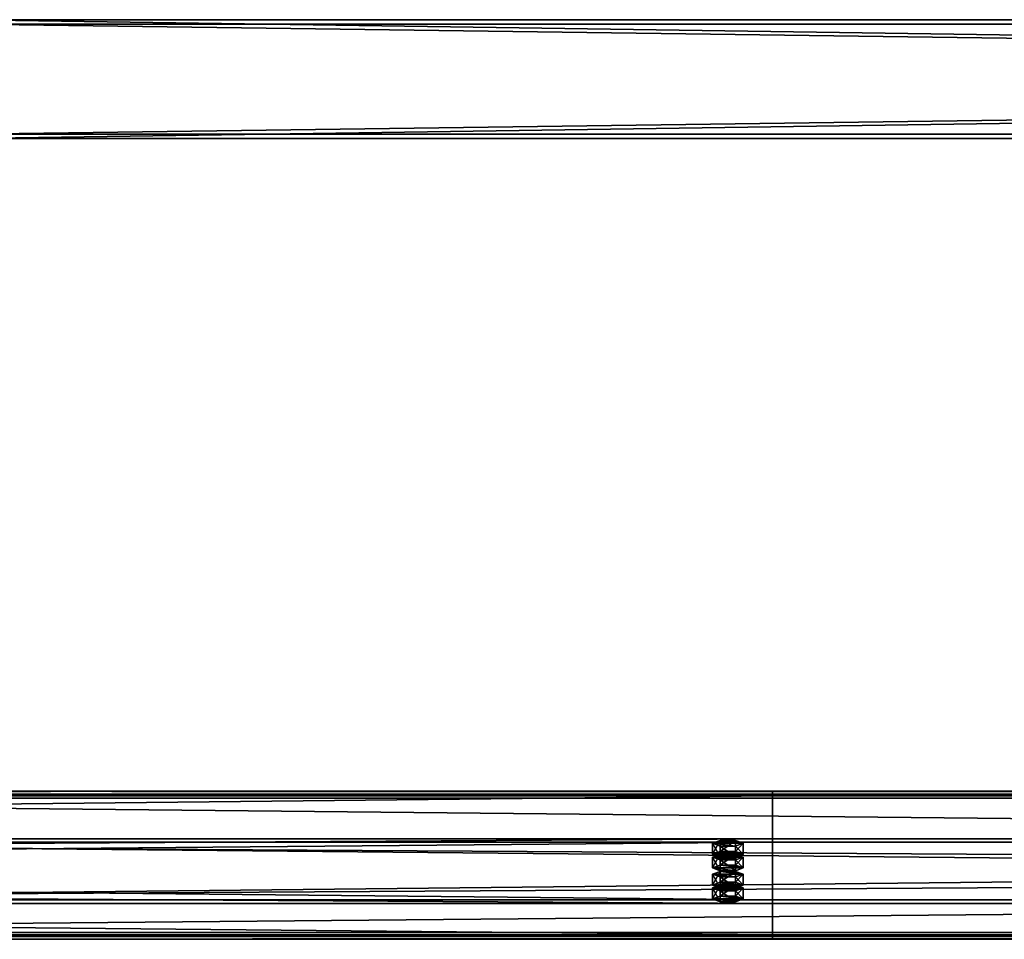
# Model space of a CAD drawing. Header units: millimetres. Extents: x -333 to 67333, y -930 to 39730.
# Tile 355 of 656: x 22394 to 23056, y 5521 to 6140. Entities that reach past the tile are written whole.
import ezdxf

# ---------------------------------------------------------------- set-up
doc = ezdxf.new("R2010")
doc.units = ezdxf.units.MM
for name, color, linetype in [('13', 7, 'Continuous'), ('3', 7, 'Continuous'), ('95', 7, 'Continuous')]:
    doc.layers.add(name, color=color, linetype=linetype)

msp = doc.modelspace()

# ---------------------------------------------------------------- meshes
at = {"layer": '13', "color": 30}
mesh = msp.add_polyface(dxfattribs=at)
corners = [(22900.01, 5617.73, 4626.35), (22900.01, 5545.34, 4610.96), (16100.01, 5545.34, 4610.96), (16100.01, 5617.73, 4626.35), (22900.01, 5586.51, 4417.29), (16100.01, 5586.51, 4417.29), (22900.01, 5525.86, 4404.4), (16100.01, 5525.86, 4404.4), (22900.01, 5523.16, 4417.12), (16100.01, 5523.16, 4417.12), (22900.01, 5521.21, 4416.7), (16100.01, 5521.21, 4416.7), (22900.01, 5524.32, 4402.03), (16100.01, 5524.32, 4402.03), (22900.01, 5588.88, 4415.75), (16100.01, 5588.88, 4415.75), (22900.01, 5547.72, 4609.42), (16100.01, 5547.72, 4609.42), (22900.01, 5616.19, 4623.98), (16100.01, 5616.19, 4623.98), (22900.01, 5618.89, 4611.26), (16100.01, 5618.89, 4611.26), (22900.01, 5620.85, 4611.68), (16100.01, 5620.85, 4611.68)]
mesh.append_faces([[corners[k] for k in face] for face in [(0, 2, 3, 3), (1, 5, 2, 2), (4, 7, 5, 5), (6, 9, 7, 7), (8, 11, 9, 9), (10, 13, 11, 11), (12, 15, 13, 13), (14, 17, 15, 15), (16, 19, 17, 17), (18, 21, 19, 19), (20, 23, 21, 21), (22, 3, 23, 23), (8, 12, 10, 10), (20, 0, 22, 22), (11, 7, 9, 9)]], dxfattribs={"vtx0": -1, "color": 30})
mesh.append_faces([[corners[k] for k in face] for face in [(12, 6, 14, 14), (14, 1, 16, 16), (16, 0, 18, 18), (18, 0, 20, 20), (3, 19, 23, 23), (19, 2, 17, 17), (17, 2, 15, 15), (15, 5, 13, 13)]], dxfattribs={"vtx0": -1, "vtx1": -1, "color": 30})
mesh.append_faces([[corners[k] for k in face] for face in [(12, 8, 6, 6), (14, 6, 4, 4), (14, 4, 1, 1), (16, 1, 0, 0), (7, 11, 13, 13), (19, 3, 2, 2), (15, 2, 5, 5), (13, 5, 7, 7)]], dxfattribs={"vtx0": -1, "vtx2": -1, "vtx3": -1, "color": 30})
mesh.append_faces([[corners[k] for k in face] for face in [(21, 23, 19, 19)]], dxfattribs={"vtx1": -1, "color": 30})
mesh.append_faces([[corners[k] for k in face] for face in [(0, 1, 2, 2), (1, 4, 5, 5), (4, 6, 7, 7), (6, 8, 9, 9), (8, 10, 11, 11), (10, 12, 13, 13), (12, 14, 15, 15), (14, 16, 17, 17), (16, 18, 19, 19), (18, 20, 21, 21), (20, 22, 23, 23), (22, 0, 3, 3)]], dxfattribs={"vtx2": -1, "vtx3": -1, "color": 30})
mesh = msp.add_polyface(dxfattribs=at)
corners = [(28500.01, 5617.73, 4626.35), (28500.01, 5545.34, 4610.96), (21700.01, 5545.34, 4610.96), (21700.01, 5617.73, 4626.35), (28500.01, 5586.51, 4417.29), (21700.01, 5586.51, 4417.29), (28500.01, 5525.86, 4404.4), (21700.01, 5525.86, 4404.4), (28500.01, 5523.16, 4417.12), (21700.01, 5523.16, 4417.12), (28500.01, 5521.21, 4416.7), (21700.01, 5521.21, 4416.7), (28500.01, 5524.32, 4402.03), (21700.01, 5524.32, 4402.03), (28500.01, 5588.88, 4415.75), (21700.01, 5588.88, 4415.75), (28500.01, 5547.72, 4609.42), (21700.01, 5547.72, 4609.42), (28500.01, 5616.19, 4623.98), (21700.01, 5616.19, 4623.98), (28500.01, 5618.89, 4611.26), (21700.01, 5618.89, 4611.26), (28500.01, 5620.85, 4611.68), (21700.01, 5620.85, 4611.68)]
mesh.append_faces([[corners[k] for k in face] for face in [(0, 2, 3, 3), (1, 5, 2, 2), (4, 7, 5, 5), (6, 9, 7, 7), (8, 11, 9, 9), (10, 13, 11, 11), (12, 15, 13, 13), (14, 17, 15, 15), (16, 19, 17, 17), (18, 21, 19, 19), (20, 23, 21, 21), (22, 3, 23, 23), (6, 10, 8, 8), (20, 0, 22, 22), (11, 7, 9, 9)]], dxfattribs={"vtx0": -1, "color": 30})
mesh.append_faces([[corners[k] for k in face] for face in [(12, 6, 14, 14), (14, 1, 16, 16), (16, 0, 18, 18), (18, 0, 20, 20), (3, 19, 23, 23), (19, 2, 17, 17), (17, 2, 15, 15), (15, 5, 13, 13), (13, 7, 11, 11)]], dxfattribs={"vtx0": -1, "vtx1": -1, "color": 30})
mesh.append_faces([[corners[k] for k in face] for face in [(6, 12, 10, 10), (14, 6, 4, 4), (14, 4, 1, 1), (16, 1, 0, 0), (19, 3, 2, 2), (15, 2, 5, 5), (13, 5, 7, 7)]], dxfattribs={"vtx0": -1, "vtx2": -1, "vtx3": -1, "color": 30})
mesh.append_faces([[corners[k] for k in face] for face in [(21, 23, 19, 19)]], dxfattribs={"vtx1": -1, "color": 30})
mesh.append_faces([[corners[k] for k in face] for face in [(0, 1, 2, 2), (1, 4, 5, 5), (4, 6, 7, 7), (6, 8, 9, 9), (8, 10, 11, 11), (10, 12, 13, 13), (12, 14, 15, 15), (14, 16, 17, 17), (16, 18, 19, 19), (18, 20, 21, 21), (20, 22, 23, 23), (22, 0, 3, 3)]], dxfattribs={"vtx2": -1, "vtx3": -1, "color": 30})
at = {"layer": '3', "color": 91}
mesh = msp.add_polyface(dxfattribs=at)
corners = [(27840, 6137, 2983), (27840, 6063, 2983), (22360, 6063, 2983), (22360, 6137, 2983), (27840, 6063, 3057), (22360, 6063, 3057), (27840, 6137, 3057), (22360, 6137, 3057), (27840, 6140, 2980), (27840, 6140, 3060), (22360, 6140, 3060), (22360, 6140, 2980), (27840, 6060, 3060), (22360, 6060, 3060), (27840, 6060, 2980), (22360, 6060, 2980)]
mesh.append_faces([[corners[k] for k in face] for face in [(0, 2, 3, 3), (1, 5, 2, 2), (4, 7, 5, 5), (6, 3, 7, 7), (8, 10, 11, 11), (9, 13, 10, 10), (12, 15, 13, 13), (14, 11, 15, 15)]], dxfattribs={"vtx0": -1, "color": 91})
mesh.append_faces([[corners[k] for k in face] for face in [(9, 6, 12, 12), (6, 8, 0, 0), (0, 8, 1, 1), (12, 4, 14, 14), (4, 12, 6, 6), (14, 1, 8, 8), (11, 3, 15, 15), (3, 10, 7, 7), (7, 10, 5, 5), (15, 2, 13, 13), (2, 15, 3, 3), (13, 5, 10, 10)]], dxfattribs={"vtx0": -1, "vtx1": -1, "color": 91})
mesh.append_faces([[corners[k] for k in face] for face in [(6, 9, 8, 8), (14, 4, 1, 1), (3, 11, 10, 10), (13, 2, 5, 5)]], dxfattribs={"vtx0": -1, "vtx2": -1, "vtx3": -1, "color": 91})
mesh.append_faces([[corners[k] for k in face] for face in [(0, 1, 2, 2), (1, 4, 5, 5), (4, 6, 7, 7), (6, 0, 3, 3), (8, 9, 10, 10), (9, 12, 13, 13), (12, 14, 15, 15), (14, 8, 11, 11)]], dxfattribs={"vtx2": -1, "vtx3": -1, "color": 91})
at = {"layer": '95', "color": 20}
mesh = msp.add_polyface(dxfattribs=at)
corners = [(22864.01, 5555.74, 4562.06), (22864.81, 5556.36, 4559.12), (22864.81, 5558.32, 4559.54), (22864.01, 5557.7, 4562.47), (22867.01, 5556.82, 4556.97), (22867.01, 5558.78, 4557.39), (22870.01, 5556.99, 4556.19), (22870.01, 5558.94, 4556.6), (22873.01, 5556.82, 4556.97), (22873.01, 5558.78, 4557.39), (22875.21, 5556.36, 4559.12), (22875.21, 5558.32, 4559.54), (22876.01, 5555.74, 4562.06), (22876.01, 5557.7, 4562.47), (22875.21, 5555.12, 4564.99), (22875.21, 5557.07, 4565.41), (22873.01, 5554.66, 4567.14), (22873.01, 5556.62, 4567.56), (22870.01, 5554.49, 4567.93), (22870.01, 5556.45, 4568.34), (22867.01, 5554.66, 4567.14), (22867.01, 5556.62, 4567.56), (22864.81, 5555.12, 4564.99), (22864.81, 5557.07, 4565.41), (22859.62, 5557.7, 4562.47), (22864.81, 5559.57, 4553.67), (22864.81, 5566.9, 4555.23), (22859.62, 5565.03, 4564.03), (22875.21, 5559.57, 4553.67), (22875.21, 5566.9, 4555.23), (22880.4, 5557.7, 4562.47), (22880.4, 5565.03, 4564.03), (22875.21, 5555.82, 4571.28), (22875.21, 5563.16, 4572.84), (22864.81, 5555.82, 4571.28), (22864.81, 5563.16, 4572.84), (22859.62, 5548.4, 4560.5), (22864.81, 5550.27, 4551.69), (22864.81, 5557.61, 4553.25), (22859.62, 5555.74, 4562.06), (22875.21, 5550.27, 4551.69), (22875.21, 5557.61, 4553.25), (22880.4, 5548.4, 4560.5), (22880.4, 5555.74, 4562.06), (22875.21, 5546.53, 4569.3), (22875.21, 5553.87, 4570.86), (22864.81, 5546.53, 4569.3), (22864.81, 5553.87, 4570.86), (22864.01, 5576.53, 4464.24), (22864.81, 5577.15, 4461.31), (22864.81, 5579.11, 4461.72), (22864.01, 5578.49, 4464.66), (22867.01, 5577.61, 4459.16), (22867.01, 5579.57, 4459.58), (22870.01, 5577.78, 4458.37), (22870.01, 5579.73, 4458.79), (22873.01, 5577.61, 4459.16), (22873.01, 5579.57, 4459.58), (22875.21, 5577.15, 4461.31), (22875.21, 5579.11, 4461.72), (22876.01, 5576.53, 4464.24), (22876.01, 5578.49, 4464.66), (22875.21, 5575.91, 4467.18), (22875.21, 5577.86, 4467.59), (22873.01, 5575.45, 4469.33), (22873.01, 5577.41, 4469.74), (22870.01, 5575.28, 4470.11), (22870.01, 5577.24, 4470.53), (22867.01, 5575.45, 4469.33), (22867.01, 5577.41, 4469.74), (22864.81, 5575.91, 4467.18), (22864.81, 5577.86, 4467.59), (22859.62, 5578.49, 4464.66), (22864.81, 5580.36, 4455.85), (22864.81, 5587.69, 4457.41), (22859.62, 5585.82, 4466.22), (22875.21, 5580.36, 4455.85), (22875.21, 5587.69, 4457.41), (22880.4, 5578.49, 4464.66), (22880.4, 5585.82, 4466.22), (22875.21, 5576.62, 4473.46), (22875.21, 5583.95, 4475.02), (22864.81, 5576.62, 4473.46), (22864.81, 5583.95, 4475.02), (22859.62, 5569.19, 4462.68), (22864.81, 5571.07, 4453.88), (22864.81, 5578.4, 4455.44), (22859.62, 5576.53, 4464.24), (22875.21, 5571.07, 4453.88), (22875.21, 5578.4, 4455.44), (22880.4, 5569.19, 4462.68), (22880.4, 5576.53, 4464.24), (22875.21, 5567.32, 4471.49), (22875.21, 5574.66, 4473.05), (22864.81, 5567.32, 4471.49), (22864.81, 5574.66, 4473.05)]
mesh.append_faces([[corners[k] for k in face] for face in [(0, 2, 3, 3), (1, 5, 2, 2), (4, 7, 5, 5), (6, 9, 7, 7), (8, 11, 9, 9), (10, 13, 11, 11), (12, 15, 13, 13), (14, 17, 15, 15), (16, 19, 17, 17), (18, 21, 19, 19), (20, 23, 21, 21), (22, 3, 23, 23), (4, 8, 6, 6), (16, 20, 18, 18), (21, 17, 19, 19), (9, 5, 7, 7), (24, 26, 27, 27), (25, 29, 26, 26), (28, 31, 29, 29), (30, 33, 31, 31), (32, 35, 33, 33), (34, 27, 35, 35), (25, 30, 28, 28), (32, 24, 34, 34), (27, 33, 35, 35), (31, 26, 29, 29), (36, 38, 39, 39), (37, 41, 38, 38), (40, 43, 41, 41), (42, 45, 43, 43), (44, 47, 45, 45), (46, 39, 47, 47), (37, 42, 40, 40), (44, 36, 46, 46), (39, 45, 47, 47), (43, 38, 41, 41), (48, 50, 51, 51), (49, 53, 50, 50), (52, 55, 53, 53), (54, 57, 55, 55), (56, 59, 57, 57), (58, 61, 59, 59), (60, 63, 61, 61), (62, 65, 63, 63), (64, 67, 65, 65), (66, 69, 67, 67), (68, 71, 69, 69), (70, 51, 71, 71), (52, 56, 54, 54), (64, 68, 66, 66), (69, 65, 67, 67), (57, 53, 55, 55), (72, 74, 75, 75), (73, 77, 74, 74), (76, 79, 77, 77), (78, 81, 79, 79), (80, 83, 81, 81), (82, 75, 83, 83), (73, 78, 76, 76), (80, 72, 82, 82), (75, 81, 83, 83), (79, 74, 77, 77), (84, 86, 87, 87), (85, 89, 86, 86), (88, 91, 89, 89), (90, 93, 91, 91), (92, 95, 93, 93), (94, 87, 95, 95), (85, 90, 88, 88), (92, 84, 94, 94), (87, 93, 95, 95), (91, 86, 89, 89)]], dxfattribs={"vtx0": -1, "color": 20})
mesh.append_faces([[corners[k] for k in face] for face in [(8, 4, 10, 10), (10, 1, 12, 12), (12, 0, 14, 14), (14, 22, 16, 16), (17, 23, 15, 15), (15, 3, 13, 13), (13, 2, 11, 11), (11, 5, 9, 9), (30, 24, 32, 32), (33, 27, 31, 31), (42, 36, 44, 44), (45, 39, 43, 43), (56, 52, 58, 58), (58, 49, 60, 60), (60, 48, 62, 62), (62, 70, 64, 64), (65, 71, 63, 63), (63, 51, 61, 61), (61, 50, 59, 59), (59, 53, 57, 57), (78, 72, 80, 80), (81, 75, 79, 79), (90, 84, 92, 92), (93, 87, 91, 91)]], dxfattribs={"vtx0": -1, "vtx1": -1, "color": 20})
mesh.append_faces([[corners[k] for k in face] for face in [(10, 4, 1, 1), (12, 1, 0, 0), (14, 0, 22, 22), (16, 22, 20, 20), (17, 21, 23, 23), (15, 23, 3, 3), (13, 3, 2, 2), (11, 2, 5, 5), (30, 25, 24, 24), (31, 27, 26, 26), (42, 37, 36, 36), (43, 39, 38, 38), (58, 52, 49, 49), (60, 49, 48, 48), (62, 48, 70, 70), (64, 70, 68, 68), (65, 69, 71, 71), (63, 71, 51, 51), (61, 51, 50, 50), (59, 50, 53, 53), (78, 73, 72, 72), (79, 75, 74, 74), (90, 85, 84, 84), (91, 87, 86, 86)]], dxfattribs={"vtx0": -1, "vtx2": -1, "vtx3": -1, "color": 20})
mesh.append_faces([[corners[k] for k in face] for face in [(0, 1, 2, 2), (1, 4, 5, 5), (4, 6, 7, 7), (6, 8, 9, 9), (8, 10, 11, 11), (10, 12, 13, 13), (12, 14, 15, 15), (14, 16, 17, 17), (16, 18, 19, 19), (18, 20, 21, 21), (20, 22, 23, 23), (22, 0, 3, 3), (24, 25, 26, 26), (25, 28, 29, 29), (28, 30, 31, 31), (30, 32, 33, 33), (32, 34, 35, 35), (34, 24, 27, 27), (36, 37, 38, 38), (37, 40, 41, 41), (40, 42, 43, 43), (42, 44, 45, 45), (44, 46, 47, 47), (46, 36, 39, 39), (48, 49, 50, 50), (49, 52, 53, 53), (52, 54, 55, 55), (54, 56, 57, 57), (56, 58, 59, 59), (58, 60, 61, 61), (60, 62, 63, 63), (62, 64, 65, 65), (64, 66, 67, 67), (66, 68, 69, 69), (68, 70, 71, 71), (70, 48, 51, 51), (72, 73, 74, 74), (73, 76, 77, 77), (76, 78, 79, 79), (78, 80, 81, 81), (80, 82, 83, 83), (82, 72, 75, 75), (84, 85, 86, 86), (85, 88, 89, 89), (88, 90, 91, 91), (90, 92, 93, 93), (92, 94, 95, 95), (94, 84, 87, 87)]], dxfattribs={"vtx2": -1, "vtx3": -1, "color": 20})

doc.saveas('drawing.dxf')
